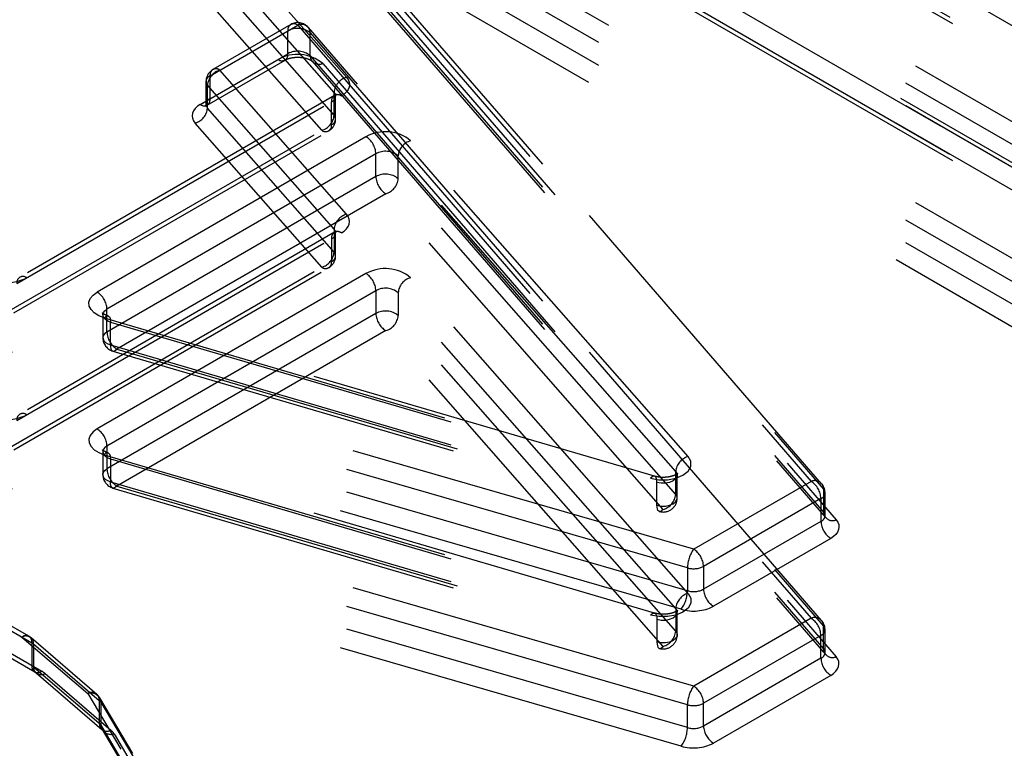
# Model space of a CAD drawing. Header units: inches. Extents: x 1907 to 2452, y -210 to -54.
# Tile 364 of 656: x 1990.8 to 1991.078, y -188.267 to -188.062. Entities that reach past the tile are written whole.
import ezdxf

# ---------------------------------------------------------------- set-up
doc = ezdxf.new("R2010")
doc.units = ezdxf.units.IN
doc.header["$LTSCALE"] = 0.5
doc.header["$MEASUREMENT"] = 0
doc.linetypes.add('HIDDEN', pattern=[0.22499999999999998, 0.15, -0.075])
doc.layers.add('SID-M-H', color=4, linetype='HIDDEN')

msp = doc.modelspace()

# ---------------------------------------------------------------- linework, layer by layer
at = {"layer": 'SID-M-H'}
for p, q in [((1991.139584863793, -188.1248197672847), (1990.9224418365, -187.9994657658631)), ((1991.136800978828, -188.1296415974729), (1990.919657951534, -188.0042875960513)), ((1990.973144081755, -188.0030219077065), (1991.136208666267, -188.0971576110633)), ((1991.135393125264, -188.0953550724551), (1990.975112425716, -188.0028269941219)), ((1991.136800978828, -188.1360710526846), (1990.919657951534, -188.010717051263)), ((1990.97592796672, -188.0110589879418), (1991.138992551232, -188.1051946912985)), ((1990.976743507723, -188.0128615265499), (1991.137024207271, -188.1053896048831)), ((1991.134017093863, -188.1408928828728), (1990.916874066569, -188.0155388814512)), ((1990.878677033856, -188.0247306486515), (1991.023439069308, -188.1918693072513)), ((1991.02641502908, -188.1925064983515), (1990.881652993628, -188.0253678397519)), ((1990.882198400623, -188.0269289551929), (1991.026960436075, -188.1940676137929)), ((1990.882198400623, -188.0333584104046), (1991.026960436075, -188.2004970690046)), ((1990.882743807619, -188.0349195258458), (1991.027505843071, -188.2020581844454)), ((1990.89243671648, -188.0780053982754), (1990.856720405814, -188.0374059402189)), ((1990.88571976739, -188.0355567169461), (1991.030481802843, -188.202695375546)), ((1991.139584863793, -188.1633964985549), (1990.9224418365, -188.0380424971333)), ((1990.888926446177, -188.0822492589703), (1990.85321013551, -188.0416498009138)), ((1991.136800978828, -188.1682183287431), (1990.919657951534, -188.0428643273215)), ((1990.973144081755, -188.0415986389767), (1991.136208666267, -188.1357343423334)), ((1991.135393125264, -188.1339318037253), (1990.975112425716, -188.0414037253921)), ((1990.888926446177, -188.088678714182), (1990.85321013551, -188.0480792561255)), ((1991.136800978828, -188.1746477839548), (1990.919657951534, -188.0492937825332)), ((1990.97592796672, -188.0496357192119), (1991.138992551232, -188.1437714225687)), ((1990.976743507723, -188.0514382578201), (1991.137024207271, -188.1439663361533)), ((1990.885416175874, -188.0929225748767), (1990.849699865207, -188.0523231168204)), ((1991.134017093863, -188.179469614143), (1990.916874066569, -188.0541156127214)), ((1990.853936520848, -188.0775902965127), (1990.878677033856, -188.0633073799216)), ((1990.876708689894, -188.063112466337), (1990.854752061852, -188.0757877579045)), ((1990.87589314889, -188.0713444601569), (1990.87589314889, -188.0649150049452)), ((1990.878677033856, -188.0633073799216), (1991.023439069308, -188.2304460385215)), ((1991.02641502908, -188.231083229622), (1990.881652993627, -188.0639445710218)), ((1990.882198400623, -188.065505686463), (1991.026960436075, -188.2326443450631)), ((1990.882198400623, -188.0719351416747), (1990.882198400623, -188.065505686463)), ((1990.851152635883, -188.0856273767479), (1990.87589314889, -188.0713444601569)), ((1990.853120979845, -188.0858222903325), (1990.875077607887, -188.073146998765)), ((1990.882198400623, -188.0719351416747), (1991.026960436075, -188.2390738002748)), ((1990.882743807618, -188.0734962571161), (1991.02750584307, -188.2406349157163)), ((1990.882791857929, -188.0735498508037), (1990.882743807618, -188.0734962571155)), ((1990.882802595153, -188.0735613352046), (1990.882791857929, -188.0735498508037)), ((1990.88571976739, -188.0741334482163), (1991.030481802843, -188.2412721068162)), ((1990.89243671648, -188.1165821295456), (1990.856720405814, -188.0759826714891)), ((1990.85278339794, -188.079197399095), (1990.85278339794, -188.0856268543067)), ((1990.853936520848, -188.0840197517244), (1990.853936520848, -188.0775902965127)), ((1990.89243671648, -188.0780053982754), (1990.892907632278, -188.0786640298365)), ((1990.892907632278, -188.0786640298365), (1990.893194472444, -188.079357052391)), ((1990.893194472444, -188.079357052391), (1990.89329018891, -188.0800674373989)), ((1990.888926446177, -188.1208259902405), (1990.85321013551, -188.080226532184)), ((1990.85321013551, -188.0866559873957), (1990.85321013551, -188.080226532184)), ((1990.888926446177, -188.088678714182), (1990.888926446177, -188.0822492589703)), ((1990.892430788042, -188.0821286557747), (1990.891785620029, -188.082736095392)), ((1990.892903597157, -188.0814704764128), (1990.892430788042, -188.0821286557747)), ((1990.893192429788, -188.0807777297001), (1990.892903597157, -188.0814704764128)), ((1990.89329018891, -188.0800674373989), (1990.893192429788, -188.0807777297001)), ((1990.799443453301, -188.1361235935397), (1990.890983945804, -188.0832778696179)), ((1990.889015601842, -188.0830829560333), (1990.800258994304, -188.1343210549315)), ((1990.888200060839, -188.0913149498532), (1990.888200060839, -188.0848854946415)), ((1990.889353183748, -188.0897078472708), (1990.889353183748, -188.0832783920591)), ((1990.889397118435, -188.0832875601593), (1990.889411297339, -188.0828986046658)), ((1990.891785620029, -188.082736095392), (1990.890983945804, -188.0832778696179)), ((1990.84923298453, -188.0874347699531), (1990.8489441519, -188.0881275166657)), ((1990.849705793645, -188.0867765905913), (1990.84923298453, -188.0874347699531)), ((1990.850350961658, -188.0861691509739), (1990.849705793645, -188.0867765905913)), ((1990.851152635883, -188.0856273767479), (1990.850350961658, -188.0861691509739)), ((1990.888926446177, -188.1272554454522), (1990.85321013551, -188.0866559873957)), ((1990.8489441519, -188.0881275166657), (1990.848846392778, -188.088837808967)), ((1990.848846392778, -188.088837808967), (1990.848942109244, -188.0895481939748)), ((1990.848942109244, -188.0895481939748), (1990.849228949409, -188.0902412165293)), ((1990.849228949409, -188.0902412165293), (1990.849699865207, -188.0908998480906)), ((1990.796659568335, -188.1441606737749), (1990.888200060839, -188.0913149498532)), ((1990.798627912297, -188.1443555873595), (1990.887384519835, -188.0931174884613)), ((1990.885416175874, -188.1314993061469), (1990.849699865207, -188.0908998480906)), ((1990.897913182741, -188.0947332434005), (1990.822070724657, -188.1385161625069)), ((1990.988764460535, -188.1848523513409), (1990.910501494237, -188.0958891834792)), ((1990.900697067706, -188.0995550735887), (1990.824854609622, -188.1433379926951)), ((1990.900697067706, -188.1059845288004), (1990.900697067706, -188.0995550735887)), ((1990.985254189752, -188.1890962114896), (1990.906991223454, -188.1001330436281)), ((1990.906991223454, -188.1065624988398), (1990.906991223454, -188.1001330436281)), ((1990.900697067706, -188.1059845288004), (1990.824854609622, -188.1497674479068)), ((1990.985254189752, -188.1955256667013), (1990.906991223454, -188.1065624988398)), ((1990.903480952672, -188.1108063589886), (1990.827638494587, -188.1545892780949)), ((1990.981743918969, -188.1997695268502), (1990.903480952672, -188.1108063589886)), ((1990.892907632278, -188.1172407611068), (1990.89243671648, -188.1165821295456)), ((1990.893194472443, -188.1179337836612), (1990.892907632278, -188.1172407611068)), ((1990.893290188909, -188.1186441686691), (1990.893194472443, -188.1179337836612)), ((1990.888926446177, -188.1208259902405), (1990.888926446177, -188.1272554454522)), ((1990.890983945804, -188.1218546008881), (1990.891785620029, -188.1213128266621)), ((1990.891785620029, -188.1213128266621), (1990.892430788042, -188.1207053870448)), ((1990.892430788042, -188.1207053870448), (1990.892903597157, -188.1200472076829)), ((1990.892903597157, -188.1200472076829), (1990.893192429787, -188.1193544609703)), ((1990.893192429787, -188.1193544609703), (1990.893290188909, -188.1186441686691)), ((1990.799443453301, -188.1747003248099), (1990.890983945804, -188.1218546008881)), ((1990.889015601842, -188.1216596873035), (1990.800258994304, -188.1728977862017)), ((1990.888200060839, -188.1234622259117), (1990.888200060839, -188.1298916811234)), ((1990.889353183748, -188.128284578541), (1990.889353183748, -188.1218551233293)), ((1990.889397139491, -188.1218637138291), (1990.889411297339, -188.121475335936)), ((1990.990333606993, -188.2109806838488), (1990.700809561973, -188.127411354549)), ((1990.796659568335, -188.1827374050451), (1990.888200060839, -188.1298916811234)), ((1990.798627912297, -188.1829323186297), (1990.887384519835, -188.1316942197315)), ((1990.988572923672, -188.2162282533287), (1990.699048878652, -188.1326589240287)), ((1990.897913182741, -188.1333099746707), (1990.822070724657, -188.1770928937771)), ((1990.988764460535, -188.223429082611), (1990.910501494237, -188.1344659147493)), ((1990.988572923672, -188.2226577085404), (1990.699048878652, -188.1390883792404)), ((1990.819788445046, -188.1413759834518), (1990.820149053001, -188.1403271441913)), ((1990.820149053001, -188.1403271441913), (1990.820924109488, -188.1393559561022)), ((1990.820924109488, -188.1393559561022), (1990.822070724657, -188.1385161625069)), ((1990.900697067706, -188.1381318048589), (1990.824854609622, -188.1819147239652)), ((1990.900697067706, -188.1381318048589), (1990.900697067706, -188.1445612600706)), ((1990.985254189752, -188.2276729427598), (1990.906991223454, -188.1387097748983)), ((1990.906991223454, -188.1387097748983), (1990.906991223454, -188.14513923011)), ((1990.819862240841, -188.1424444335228), (1990.819788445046, -188.1413759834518)), ((1990.820366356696, -188.1434733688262), (1990.819862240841, -188.1424444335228)), ((1990.821272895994, -188.1444058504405), (1990.820366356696, -188.1434733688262)), ((1990.824281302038, -188.1437578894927), (1990.824854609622, -188.1433379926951)), ((1990.824854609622, -188.1497674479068), (1990.824854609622, -188.1433379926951)), ((1990.986812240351, -188.2279052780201), (1990.697288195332, -188.1443359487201)), ((1990.822531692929, -188.1451902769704), (1990.821272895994, -188.1444058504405)), ((1990.824073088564, -188.1457832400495), (1990.822531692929, -188.1451902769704)), ((1990.823701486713, -188.1449450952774), (1990.823701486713, -188.1513745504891)), ((1990.823713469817, -188.1447679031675), (1990.823893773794, -188.1442434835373)), ((1990.823750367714, -188.145302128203), (1990.823713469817, -188.1447679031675)), ((1990.824002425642, -188.1458165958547), (1990.823750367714, -188.145302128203)), ((1990.823893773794, -188.1442434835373), (1990.824281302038, -188.1437578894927)), ((1990.824455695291, -188.1462828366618), (1990.824002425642, -188.1458165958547)), ((1990.824073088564, -188.1457832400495), (1990.824420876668, -188.1454496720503)), ((1990.824073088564, -188.1457832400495), (1990.978178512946, -188.1909634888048)), ((1990.824420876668, -188.1454496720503), (1990.824755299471, -188.1452524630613)), ((1990.825085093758, -188.1466750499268), (1990.824455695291, -188.1462828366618)), ((1990.824755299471, -188.1452524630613), (1990.825063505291, -188.1451991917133)), ((1990.900697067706, -188.1445612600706), (1990.824854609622, -188.188344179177)), ((1990.825063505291, -188.1451991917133), (1990.825333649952, -188.1452919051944)), ((1990.979286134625, -188.1904002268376), (1990.825180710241, -188.1452199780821)), ((1990.825333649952, -188.1452919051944), (1990.825555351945, -188.1455270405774)), ((1990.825555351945, -188.1455270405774), (1990.825720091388, -188.1458955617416)), ((1990.825720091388, -188.1458955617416), (1990.825821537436, -188.1463833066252)), ((1990.825821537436, -188.1463833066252), (1990.825855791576, -188.1469715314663)), ((1990.985254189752, -188.2341023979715), (1990.906991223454, -188.14513923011)), ((1990.825855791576, -188.1469715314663), (1990.825085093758, -188.1466750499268)), ((1990.825855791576, -188.1469715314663), (1990.979961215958, -188.1921517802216)), ((1990.825855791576, -188.153400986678), (1990.825855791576, -188.1469715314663)), ((1990.823893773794, -188.1506729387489), (1990.823713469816, -188.1511973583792)), ((1990.823713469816, -188.1511973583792), (1990.823750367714, -188.1517315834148)), ((1990.823750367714, -188.1517315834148), (1990.824002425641, -188.1522460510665)), ((1990.824281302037, -188.1501873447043), (1990.823893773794, -188.1506729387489)), ((1990.824854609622, -188.1497674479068), (1990.824281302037, -188.1501873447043)), ((1990.903480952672, -188.1493830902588), (1990.827638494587, -188.1931660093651)), ((1990.981743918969, -188.2383462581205), (1990.903480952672, -188.1493830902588)), ((1990.824002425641, -188.1522460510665), (1990.82445569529, -188.1527122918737)), ((1990.82445569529, -188.1527122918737), (1990.825085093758, -188.1531045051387)), ((1990.825085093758, -188.1531045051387), (1990.825855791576, -188.153400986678)), ((1990.825855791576, -188.153400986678), (1990.979961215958, -188.1985812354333)), ((1990.825855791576, -188.153400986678), (1990.825890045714, -188.1539892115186)), ((1990.825890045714, -188.1539892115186), (1990.825991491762, -188.1544769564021)), ((1990.825991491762, -188.1544769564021), (1990.826156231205, -188.1548454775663)), ((1990.827290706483, -188.1549228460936), (1990.827638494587, -188.1545892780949)), ((1990.827638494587, -188.1545892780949), (1990.981743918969, -188.1997695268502)), ((1990.826156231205, -188.1548454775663), (1990.826377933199, -188.1550806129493)), ((1990.826377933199, -188.1550806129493), (1990.82664807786, -188.1551733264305)), ((1990.826530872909, -188.1551525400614), (1990.980636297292, -188.2003327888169)), ((1990.82664807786, -188.1551733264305), (1990.82695628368, -188.1551200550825)), ((1990.82695628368, -188.1551200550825), (1990.827290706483, -188.1549228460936)), ((1990.990333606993, -188.249557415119), (1990.700809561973, -188.1659880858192)), ((1990.988572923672, -188.2548049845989), (1990.699048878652, -188.1712356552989)), ((1990.988572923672, -188.2612344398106), (1990.699048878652, -188.1776651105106)), ((1990.820149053, -188.1789038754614), (1990.819788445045, -188.179952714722)), ((1990.820924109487, -188.1779326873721), (1990.820149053, -188.1789038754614)), ((1990.822070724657, -188.1770928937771), (1990.820924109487, -188.1779326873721)), ((1990.819788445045, -188.179952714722), (1990.81986224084, -188.1810211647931)), ((1990.81986224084, -188.1810211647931), (1990.820366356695, -188.1820501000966)), ((1990.820366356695, -188.1820501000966), (1990.821272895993, -188.182982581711)), ((1990.824281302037, -188.1823346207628), (1990.823893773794, -188.1828202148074)), ((1990.824854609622, -188.1819147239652), (1990.824281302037, -188.1823346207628)), ((1990.824854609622, -188.1819147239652), (1990.824854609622, -188.188344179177)), ((1990.986812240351, -188.2664820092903), (1990.697288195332, -188.1829126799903)), ((1990.821272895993, -188.182982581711), (1990.822531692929, -188.1837670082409)), ((1990.822531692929, -188.1837670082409), (1990.824073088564, -188.1843599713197)), ((1990.823701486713, -188.1835218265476), (1990.823701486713, -188.1899512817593)), ((1990.823893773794, -188.1828202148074), (1990.823713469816, -188.1833446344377)), ((1990.823713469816, -188.1833446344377), (1990.823750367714, -188.1838788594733)), ((1990.823750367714, -188.1838788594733), (1990.824002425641, -188.184393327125)), ((1990.824002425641, -188.184393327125), (1990.82445569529, -188.1848595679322)), ((1990.824073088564, -188.1843599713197), (1990.978178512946, -188.2295402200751)), ((1990.82445569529, -188.1848595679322), (1990.825085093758, -188.1852517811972)), ((1990.825085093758, -188.1852517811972), (1990.825855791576, -188.1855482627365)), ((1990.825208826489, -188.1838057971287), (1990.825180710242, -188.1837967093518)), ((1990.979286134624, -188.2289769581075), (1990.825180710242, -188.1837967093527)), ((1990.989522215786, -188.1862040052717), (1990.988764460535, -188.1848523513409)), ((1990.825855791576, -188.1855482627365), (1990.979961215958, -188.2307285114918)), ((1990.825855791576, -188.1855482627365), (1990.825855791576, -188.1919777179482)), ((1990.988758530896, -188.1889756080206), (1990.989520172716, -188.1876246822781)), ((1990.989520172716, -188.1876246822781), (1990.989522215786, -188.1862040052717)), ((1990.823713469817, -188.1897740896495), (1990.823893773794, -188.1892496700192)), ((1990.823750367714, -188.1903083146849), (1990.823713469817, -188.1897740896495)), ((1990.824002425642, -188.1908227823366), (1990.823750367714, -188.1903083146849)), ((1990.823893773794, -188.1892496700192), (1990.824281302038, -188.1887640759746)), ((1990.824455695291, -188.1912890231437), (1990.824002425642, -188.1908227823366)), ((1990.824281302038, -188.1887640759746), (1990.824854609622, -188.188344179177)), ((1990.97852630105, -188.1906299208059), (1990.978178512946, -188.1909634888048)), ((1990.978860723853, -188.1904327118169), (1990.97852630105, -188.1906299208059)), ((1990.979168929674, -188.190379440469), (1990.978860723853, -188.1904327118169)), ((1990.979439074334, -188.1904721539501), (1990.979168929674, -188.190379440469)), ((1990.979660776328, -188.1907072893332), (1990.979439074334, -188.1904721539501)), ((1990.979825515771, -188.1910758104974), (1990.979660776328, -188.1907072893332)), ((1990.985632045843, -188.1904823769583), (1990.985251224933, -188.1911578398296)), ((1990.985254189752, -188.1955256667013), (1990.985254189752, -188.1890962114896)), ((1990.985254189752, -188.1890962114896), (1990.985633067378, -188.1897720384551)), ((1990.985320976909, -188.1909600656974), (1990.987311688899, -188.1901248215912)), ((1990.985633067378, -188.1897720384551), (1990.985632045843, -188.1904823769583)), ((1990.985680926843, -188.1965547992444), (1990.985680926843, -188.1901253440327)), ((1990.985724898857, -188.1901334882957), (1990.985739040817, -188.1897455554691)), ((1990.987311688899, -188.1901248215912), (1990.988758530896, -188.1889756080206)), ((1990.825085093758, -188.1916812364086), (1990.824455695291, -188.1912890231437)), ((1990.825855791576, -188.1919777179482), (1990.825085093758, -188.1916812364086)), ((1990.825855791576, -188.1919777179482), (1990.979961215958, -188.2371579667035)), ((1990.825890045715, -188.1925659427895), (1990.825855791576, -188.1919777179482)), ((1990.825991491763, -188.1930536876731), (1990.825890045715, -188.1925659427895)), ((1990.826156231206, -188.1934222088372), (1990.825991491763, -188.1930536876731)), ((1990.826377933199, -188.1936573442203), (1990.826156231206, -188.1934222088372)), ((1990.827290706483, -188.1934995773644), (1990.82695628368, -188.1936967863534)), ((1990.827638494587, -188.1931660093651), (1990.827290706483, -188.1934995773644)), ((1990.827638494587, -188.1931660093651), (1990.981743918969, -188.2383462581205)), ((1990.978178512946, -188.1909634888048), (1990.980519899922, -188.1914009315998)), ((1990.979926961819, -188.191563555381), (1990.979825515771, -188.1910758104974)), ((1990.979961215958, -188.1921517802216), (1990.979926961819, -188.191563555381)), ((1990.979961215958, -188.1985812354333), (1990.979961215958, -188.1921517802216)), ((1990.981131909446, -188.1923705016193), (1990.979961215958, -188.1921517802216)), ((1990.980519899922, -188.1914009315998), (1990.982980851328, -188.1913997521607)), ((1990.982362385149, -188.1923699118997), (1990.981131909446, -188.1923705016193)), ((1990.983532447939, -188.192150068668), (1990.982362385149, -188.1923699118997)), ((1990.982980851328, -188.1913997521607), (1990.985320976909, -188.1909600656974)), ((1990.984527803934, -188.1917324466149), (1990.983532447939, -188.192150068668)), ((1990.985251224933, -188.1911578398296), (1990.984527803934, -188.1917324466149)), ((1991.023439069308, -188.1918693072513), (1990.990333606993, -188.2109806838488)), ((1990.73034736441, -188.1949929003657), (1990.803669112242, -188.2373211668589)), ((1990.802853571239, -188.2355186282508), (1990.732315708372, -188.1947979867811)), ((1990.82664807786, -188.1937500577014), (1990.826377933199, -188.1936573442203)), ((1990.826530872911, -188.1937292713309), (1990.980636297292, -188.2389095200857)), ((1990.82695628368, -188.1936967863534), (1990.82664807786, -188.1937500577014)), ((1990.985633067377, -188.1962014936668), (1990.985254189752, -188.1955256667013)), ((1990.985632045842, -188.19691183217), (1990.985633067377, -188.1962014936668)), ((1991.026960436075, -188.1940676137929), (1991.026960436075, -188.2004970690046)), ((1991.027376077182, -188.2015134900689), (1991.027376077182, -188.1950840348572)), ((1990.979995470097, -188.1991694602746), (1990.979961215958, -188.1985812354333)), ((1990.979961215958, -188.1985812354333), (1990.981131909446, -188.1987999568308)), ((1990.981131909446, -188.1987999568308), (1990.982362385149, -188.1987993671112)), ((1990.982362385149, -188.1987993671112), (1990.983532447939, -188.1985795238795)), ((1990.983532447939, -188.1985795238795), (1990.984527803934, -188.1981619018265)), ((1990.984527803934, -188.1981619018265), (1990.985251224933, -188.1975872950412)), ((1990.985251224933, -188.1975872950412), (1990.985632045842, -188.19691183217)), ((1991.026222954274, -188.1966911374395), (1990.993117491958, -188.215802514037)), ((1991.026222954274, -188.1966911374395), (1991.026222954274, -188.2031205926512)), ((1990.980096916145, -188.1996572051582), (1990.979995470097, -188.1991694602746)), ((1990.980261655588, -188.2000257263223), (1990.980096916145, -188.1996572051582)), ((1990.980483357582, -188.2002608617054), (1990.980261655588, -188.2000257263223)), ((1990.980753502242, -188.2003535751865), (1990.980483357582, -188.2002608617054)), ((1990.981061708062, -188.2003003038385), (1990.980753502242, -188.2003535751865)), ((1990.981396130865, -188.2001030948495), (1990.981061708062, -188.2003003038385)), ((1990.981743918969, -188.1997695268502), (1990.981396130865, -188.2001030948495)), ((1990.733131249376, -188.2030299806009), (1990.806452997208, -188.2453582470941)), ((1991.026222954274, -188.2031205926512), (1990.993117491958, -188.2222319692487)), ((1991.030481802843, -188.202695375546), (1991.030943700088, -188.2033523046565)), ((1991.030943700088, -188.2033523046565), (1991.031223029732, -188.2040427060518)), ((1991.031223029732, -188.2040427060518), (1991.031312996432, -188.204749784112)), ((1990.733946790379, -188.2048325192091), (1990.804484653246, -188.2455531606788)), ((1991.029804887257, -188.207403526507), (1991.029006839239, -188.2079424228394)), ((1991.030448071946, -188.2067995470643), (1991.029804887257, -188.207403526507)), ((1991.030920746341, -188.2061451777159), (1991.030448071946, -188.2067995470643)), ((1991.031211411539, -188.2054563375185), (1991.030920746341, -188.2061451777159)), ((1991.031312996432, -188.204749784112), (1991.031211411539, -188.2054563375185)), ((1991.029006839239, -188.2079424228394), (1990.995901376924, -188.2270537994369)), ((1990.993117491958, -188.215802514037), (1990.993117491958, -188.2222319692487)), ((1990.988572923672, -188.2162282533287), (1990.988572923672, -188.2226577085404)), ((1990.988764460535, -188.223429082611), (1990.989522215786, -188.2247807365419)), ((1990.989520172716, -188.2262014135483), (1990.988758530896, -188.2275523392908)), ((1990.989522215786, -188.2247807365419), (1990.989520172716, -188.2262014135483)), ((1990.978178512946, -188.2295402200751), (1990.97852630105, -188.2292066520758)), ((1990.980519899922, -188.2299776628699), (1990.978178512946, -188.2295402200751)), ((1990.97852630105, -188.2292066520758), (1990.978860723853, -188.2290094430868)), ((1990.978860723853, -188.2290094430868), (1990.979168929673, -188.2289561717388)), ((1990.979168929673, -188.2289561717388), (1990.979439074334, -188.2290488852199)), ((1990.979439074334, -188.2290488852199), (1990.979660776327, -188.229284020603)), ((1990.979660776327, -188.229284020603), (1990.97982551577, -188.2296525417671)), ((1990.97982551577, -188.2296525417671), (1990.979926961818, -188.2301402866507)), ((1990.985320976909, -188.2295367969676), (1990.982980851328, -188.2299764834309)), ((1990.985251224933, -188.2297345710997), (1990.985632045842, -188.2290591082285)), ((1990.985254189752, -188.2276729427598), (1990.985254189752, -188.2341023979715)), ((1990.985633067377, -188.2283487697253), (1990.985254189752, -188.2276729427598)), ((1990.987311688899, -188.2287015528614), (1990.985320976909, -188.2295367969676)), ((1990.985632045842, -188.2290591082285), (1990.985633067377, -188.2283487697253)), ((1990.985680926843, -188.2351315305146), (1990.985680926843, -188.2287020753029)), ((1990.985725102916, -188.2287046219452), (1990.985739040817, -188.2283222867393)), ((1990.988758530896, -188.2275523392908), (1990.987311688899, -188.2287015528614)), ((1990.979926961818, -188.2301402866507), (1990.979961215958, -188.2307285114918)), ((1990.979961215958, -188.2307285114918), (1990.979961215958, -188.2371579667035)), ((1990.979961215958, -188.2307285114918), (1990.981131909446, -188.2309472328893)), ((1990.982980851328, -188.2299764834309), (1990.980519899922, -188.2299776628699)), ((1990.981131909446, -188.2309472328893), (1990.982362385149, -188.2309466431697)), ((1990.982362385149, -188.2309466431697), (1990.983532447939, -188.2307267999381)), ((1990.983532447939, -188.2307267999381), (1990.984527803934, -188.2303091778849)), ((1990.984527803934, -188.2303091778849), (1990.985251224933, -188.2297345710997)), ((1991.023439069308, -188.2304460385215), (1990.990333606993, -188.249557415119)), ((1990.985254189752, -188.2341023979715), (1990.985633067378, -188.234778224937)), ((1990.985633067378, -188.234778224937), (1990.985632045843, -188.2354885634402)), ((1991.026960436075, -188.2390738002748), (1991.026960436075, -188.2326443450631)), ((1991.027376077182, -188.240090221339), (1991.027376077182, -188.2336607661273)), ((1990.800885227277, -188.2357135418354), (1990.81943561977, -188.2516382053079)), ((1990.822000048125, -188.2518656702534), (1990.803449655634, -188.235941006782)), ((1990.803669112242, -188.2373211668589), (1990.803669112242, -188.2437506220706)), ((1990.804152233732, -188.2376599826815), (1990.822702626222, -188.2535846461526)), ((1990.804152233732, -188.2376599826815), (1990.804152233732, -188.2440894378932)), ((1990.979961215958, -188.2371579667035), (1990.979995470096, -188.2377461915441)), ((1990.981131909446, -188.2373766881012), (1990.979961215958, -188.2371579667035)), ((1990.979995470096, -188.2377461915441), (1990.980096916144, -188.2382339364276)), ((1990.982362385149, -188.2373760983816), (1990.981131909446, -188.2373766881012)), ((1990.983532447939, -188.2371562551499), (1990.982362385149, -188.2373760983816)), ((1990.984527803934, -188.2367386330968), (1990.983532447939, -188.2371562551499)), ((1990.985251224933, -188.2361640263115), (1990.984527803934, -188.2367386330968)), ((1990.985632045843, -188.2354885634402), (1990.985251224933, -188.2361640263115)), ((1991.026222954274, -188.2352678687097), (1990.993117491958, -188.2543792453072)), ((1991.026222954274, -188.2416973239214), (1991.026222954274, -188.2352678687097)), ((1990.980096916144, -188.2382339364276), (1990.980261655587, -188.2386024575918)), ((1990.980261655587, -188.2386024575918), (1990.980483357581, -188.2388375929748)), ((1990.980483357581, -188.2388375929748), (1990.980753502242, -188.238930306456)), ((1990.980753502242, -188.238930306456), (1990.981061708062, -188.238877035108)), ((1990.981061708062, -188.238877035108), (1990.981396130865, -188.2386798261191)), ((1990.981396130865, -188.2386798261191), (1990.981743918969, -188.2383462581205)), ((1991.026222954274, -188.2416973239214), (1990.993117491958, -188.2608087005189)), ((1991.030943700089, -188.2419290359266), (1991.030481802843, -188.2412721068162)), ((1991.031223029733, -188.242619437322), (1991.030943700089, -188.2419290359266)), ((1991.03121141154, -188.2440330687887), (1991.031312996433, -188.2433265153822)), ((1991.031312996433, -188.2433265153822), (1991.031223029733, -188.242619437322)), ((1990.804152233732, -188.2440894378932), (1990.822702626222, -188.2600141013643)), ((1990.804854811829, -188.2458084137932), (1990.804914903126, -188.2458577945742)), ((1990.804854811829, -188.2458084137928), (1990.82340520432, -188.2617330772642)), ((1990.807419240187, -188.2460358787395), (1990.825969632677, -188.2619605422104)), ((1991.029006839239, -188.2465191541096), (1991.029804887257, -188.2459802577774)), ((1991.029804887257, -188.2459802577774), (1991.030448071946, -188.2453762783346)), ((1991.030448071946, -188.2453762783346), (1991.030920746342, -188.2447219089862)), ((1991.030920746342, -188.2447219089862), (1991.03121141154, -188.2440330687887)), ((1991.029006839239, -188.2465191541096), (1990.995901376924, -188.2656305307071)), ((1990.81943561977, -188.2516382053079), (1990.828736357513, -188.2673074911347)), ((1990.822702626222, -188.2535846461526), (1990.822702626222, -188.2600141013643)), ((1990.832121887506, -188.2685126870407), (1990.822821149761, -188.2528434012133)), ((1990.823160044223, -188.2541161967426), (1990.832460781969, -188.2697854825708)), ((1990.823160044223, -188.2541161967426), (1990.823160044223, -188.2605456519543)), ((1990.993117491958, -188.2608087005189), (1990.993117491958, -188.2543792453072)), ((1990.988572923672, -188.2612344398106), (1990.988572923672, -188.2548049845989)), ((1990.823160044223, -188.2605456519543), (1990.832460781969, -188.2762149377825)), ((1990.823455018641, -188.2617411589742), (1990.823498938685, -188.261818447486)), ((1990.823498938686, -188.2618184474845), (1990.83279967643, -188.2774877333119)), ((1990.826884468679, -188.2630236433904), (1990.836185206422, -188.2786929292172))]:
    msp.add_line(p, q, dxfattribs=at)
for centre, radius, start, end in [((1990.877590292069, -188.0646397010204), 0.001719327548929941, 50.79671476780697, 189.214036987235), ((1990.878677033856, -188.0665221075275), 0.00393700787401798, 40.89647212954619, 119.9973117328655), ((1990.879709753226, -188.065572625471), 0.002489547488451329, 1.54075587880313, 114.5081151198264), ((1990.878615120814, -188.0698073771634), 0.005598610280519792, 50.20592650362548, 119.0902752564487), ((1990.874196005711, -188.0716197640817), 0.001719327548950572, 230.7967147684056, 9.214036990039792), ((1990.878615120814, -188.0762368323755), 0.005598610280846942, 50.20592650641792, 119.0902752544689), ((1990.878553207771, -188.0827368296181), 0.01119722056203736, 50.20592650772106, 119.0902752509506), ((1990.884539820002, -188.0719929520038), 0.002342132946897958, 178.5856378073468, 219.9301339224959), ((1990.884724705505, -188.071483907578), 0.002830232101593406, 227.2238956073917, 290.5841775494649), ((1990.856720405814, -188.079197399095), 0.003937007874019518, 119.9973117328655, 180), ((1990.85803012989, -188.0806396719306), 0.004837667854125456, 105.7079845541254, 175.1009385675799), ((1990.855633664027, -188.0773149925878), 0.001719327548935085, 50.79671476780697, 189.21403698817), ((1990.85447917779, -188.0791580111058), 0.001658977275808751, 109.0930515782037, 220.0970478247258), ((1990.893746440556, -188.0826623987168), 0.004837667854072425, 105.7079845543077, 175.1009385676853), ((1990.887657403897, -188.0833177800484), 0.001658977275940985, 289.0930516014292, 40.0970478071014), ((1990.852239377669, -188.0842950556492), 0.00171932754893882, 230.7967147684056, 9.214036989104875), ((1990.854479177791, -188.0855874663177), 0.001658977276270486, 109.0930516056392, 220.0970477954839), ((1990.889897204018, -188.0846101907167), 0.001719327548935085, 50.79671475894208, 189.21403698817), ((1990.848390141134, -188.0862428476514), 0.004837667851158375, 285.7079845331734, 355.1009385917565), ((1990.8841064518, -188.0882655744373), 0.004837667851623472, 285.7079845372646, 355.1009385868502), ((1990.885416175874, -188.0897078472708), 0.003937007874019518, 299.9973117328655, 0), ((1990.887657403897, -188.0897472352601), 0.001658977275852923, 289.0930515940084, 40.09704781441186), ((1990.88650291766, -188.091590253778), 0.001719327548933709, 230.7967147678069, 9.214036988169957), ((1990.903359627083, -188.1045428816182), 0.0112201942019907, 50.46726048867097, 119.0396292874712), ((1990.894652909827, -188.0998301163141), 0.006050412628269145, 2.605478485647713, 57.39452165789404), ((1990.911811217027, -188.1005461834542), 0.004837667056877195, 105.7079713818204, 175.1009368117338), ((1990.903420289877, -188.104459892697), 0.005610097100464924, 50.46726048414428, 119.0396292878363), ((1990.903420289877, -188.1108893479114), 0.005610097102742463, 50.46726050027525, 119.0396292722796), ((1990.906741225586, -188.1057094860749), 0.006050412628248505, 182.6054784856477, 237.394521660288), ((1990.902171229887, -188.1061493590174), 0.004837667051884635, 285.7079713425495, 355.1009368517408), ((1990.893746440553, -188.1212391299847), 0.004837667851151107, 105.7079845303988, 175.1009385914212), ((1990.887657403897, -188.1218945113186), 0.001658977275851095, 289.0930515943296, 40.09704781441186), ((1990.889897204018, -188.1231869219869), 0.001719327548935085, 50.79671475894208, 189.21403698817), ((1990.884106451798, -188.1268423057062), 0.004837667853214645, 285.7079845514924, 355.1009385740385), ((1990.885416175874, -188.128284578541), 0.003937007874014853, 299.9973117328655, 0), ((1990.887657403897, -188.1283239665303), 0.001658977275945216, 289.0930516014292, 40.0970478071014), ((1990.88650291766, -188.1301669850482), 0.001719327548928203, 230.7967147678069, 9.214036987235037), ((1990.903359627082, -188.1431196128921), 0.01122019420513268, 50.46726049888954, 119.0396292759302), ((1990.79661409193, -188.123537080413), 0.01233063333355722, 253.4135128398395, 297.0795883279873), ((1990.80114059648, -188.1358482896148), 0.001719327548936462, 50.79671476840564, 189.2140369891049), ((1990.894652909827, -188.1384068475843), 0.006050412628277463, 2.605478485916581, 57.39452165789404), ((1990.911811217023, -188.1391229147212), 0.00483766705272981, 105.7079713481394, 175.1009368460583), ((1990.903420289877, -188.1430366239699), 0.005610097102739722, 50.46726050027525, 119.0396292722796), ((1990.818810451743, -188.1436130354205), 0.006050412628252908, 2.605478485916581, 57.39452166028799), ((1990.903420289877, -188.1494660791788), 0.005610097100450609, 50.46726048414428, 119.0396292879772), ((1990.906741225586, -188.1442862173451), 0.006050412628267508, 182.6054784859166, 237.3945216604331), ((1990.902171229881, -188.1447260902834), 0.004837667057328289, 285.7079713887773, 355.1009368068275), ((1990.827638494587, -188.1513745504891), 0.003937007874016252, 180, 253.6600480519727), ((1990.830898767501, -188.1494924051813), 0.006050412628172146, 182.6054784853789, 237.3945216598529), ((1990.796614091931, -188.1621138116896), 0.01233063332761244, 253.4135128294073, 297.0795883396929), ((1990.80114059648, -188.1744250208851), 0.001719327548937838, 50.79671476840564, 189.2140369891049), ((1990.818810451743, -188.1821897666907), 0.006050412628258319, 2.605478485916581, 57.39452166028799), ((1990.825062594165, -188.1849351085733), 0.001144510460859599, 84.07639854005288, 149.8332617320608), ((1990.824240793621, -188.185156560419), 0.001661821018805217, 346.3667171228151, 54.37248945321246), ((1990.99007418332, -188.189509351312), 0.004837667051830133, 105.7079713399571, 175.1009368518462), ((1990.827638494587, -188.1899512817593), 0.003937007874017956, 180, 253.6600480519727), ((1990.830898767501, -188.1880691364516), 0.006050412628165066, 182.6054784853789, 237.3945216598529), ((1991.024471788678, -188.1941345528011), 0.002489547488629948, 1.540755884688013, 114.5081151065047), ((1991.020178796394, -188.1969661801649), 0.006050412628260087, 2.605478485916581, 57.39452166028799), ((1991.023439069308, -188.1950840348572), 0.003937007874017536, 0, 40.89647212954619), ((1990.98043419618, -188.1951125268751), 0.004837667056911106, 285.7079713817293, 355.1009368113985), ((1991.025679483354, -188.1951229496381), 0.001659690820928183, 289.1142622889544, 39.48401476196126), ((1990.981743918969, -188.1965547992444), 0.003937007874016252, 253.6600480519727, 0), ((1991.025679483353, -188.2015524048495), 0.001659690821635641, 289.1142623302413, 39.48401472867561), ((1991.029449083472, -188.2004301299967), 0.002489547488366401, 181.5407558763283, 294.5081151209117), ((1991.032267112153, -188.2028455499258), 0.006050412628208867, 182.6054784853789, 237.3945216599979), ((1990.997591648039, -188.2163350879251), 0.009019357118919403, 143.5830514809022, 179.3213136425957), ((1990.987073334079, -188.2160775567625), 0.006050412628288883, 2.605478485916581, 57.39452166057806), ((1990.990311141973, -188.2103144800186), 0.00616393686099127, 253.6205079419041, 297.0832939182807), ((1990.990074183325, -188.2280860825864), 0.004837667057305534, 105.7079713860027, 175.1009368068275), ((1990.979554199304, -188.2225508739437), 0.009019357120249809, 323.583051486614, 359.3213136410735), ((1990.990311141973, -188.2167439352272), 0.006163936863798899, 253.6205079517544, 297.0832939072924), ((1990.999161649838, -188.2219569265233), 0.006050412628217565, 182.6054784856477, 237.394521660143), ((1990.990288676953, -188.216077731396), 0.01232787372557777, 253.6205079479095, 297.0832939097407), ((1991.024471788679, -188.2327112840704), 0.00248954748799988, 1.540755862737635, 114.5081151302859), ((1991.020178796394, -188.2355429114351), 0.006050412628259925, 2.605478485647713, 57.39452166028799), ((1991.023439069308, -188.2336607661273), 0.003937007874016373, 0, 40.89647212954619), ((1990.981743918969, -188.2351315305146), 0.003937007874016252, 253.6600480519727, 0), ((1990.980434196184, -188.2336892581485), 0.004837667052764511, 285.7079713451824, 355.1009368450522), ((1991.025679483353, -188.2336996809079), 0.001659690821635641, 289.1142623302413, 39.48401472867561), ((1990.801971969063, -188.2370458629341), 0.001719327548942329, 350.7859630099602, 129.2032852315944), ((1990.801978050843, -188.2375942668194), 0.002175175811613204, 358.2687309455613, 120.1593743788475), ((1990.800885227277, -188.2389282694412), 0.003937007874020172, 49.35541863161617, 60.00268826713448), ((1990.80208841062, -188.2400889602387), 0.003187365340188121, 49.64652765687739, 60.26908105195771), ((1991.025679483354, -188.24012913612), 0.001659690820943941, 289.1142622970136, 39.48401476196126), ((1991.029449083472, -188.2390068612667), 0.002489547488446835, 181.5407558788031, 294.5081151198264), ((1991.032267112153, -188.241422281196), 0.006050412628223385, 182.6054784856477, 237.394521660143), ((1990.805366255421, -188.2440259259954), 0.001719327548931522, 170.785963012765, 309.2032852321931), ((1990.80208841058, -188.2465184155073), 0.003187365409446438, 49.64652777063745, 60.26908093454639), ((1990.806322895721, -188.2442053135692), 0.002173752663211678, 176.9443002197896, 227.5172336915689), ((1990.806322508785, -188.243760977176), 0.002525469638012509, 236.1263093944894, 295.7387437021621), ((1990.803291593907, -188.25089383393), 0.006374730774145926, 49.64652772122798, 60.26908095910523), ((1990.820528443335, -188.2535189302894), 0.00217517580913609, 358.2687309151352, 120.1593743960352), ((1990.820346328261, -188.2543073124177), 0.002820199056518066, 3.885725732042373, 108.8398169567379), ((1990.81943561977, -188.2548529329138), 0.003937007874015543, 30.6918798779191, 49.3554186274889), ((1990.997591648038, -188.2549118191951), 0.009019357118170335, 143.583051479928, 179.3213136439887), ((1990.987073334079, -188.2546542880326), 0.006050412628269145, 2.605478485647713, 57.39452166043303), ((1990.821310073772, -188.255245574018), 0.002167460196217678, 31.40339551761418, 50.02291307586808), ((1990.990311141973, -188.2488912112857), 0.006163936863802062, 253.6205079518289, 297.0832939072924), ((1990.824876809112, -188.2600798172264), 0.002175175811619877, 178.2687309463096, 300.1593743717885), ((1990.821310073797, -188.2616750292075), 0.002167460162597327, 31.4033953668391, 50.02291321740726), ((1990.82562091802, -188.2605726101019), 0.002461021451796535, 179.3723667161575, 208.3478072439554), ((1990.82604248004, -188.2600311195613), 0.003108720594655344, 215.095432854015, 285.7146934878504), ((1990.823184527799, -188.2652823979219), 0.004334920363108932, 31.40339544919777, 50.02291313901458), ((1990.979554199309, -188.2611276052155), 0.009019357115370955, 323.583051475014, 359.3213136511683), ((1990.990311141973, -188.2553206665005), 0.006163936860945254, 253.6205079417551, 297.0832939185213), ((1990.999161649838, -188.2605336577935), 0.006050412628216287, 182.6054784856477, 237.394521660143), ((1990.990288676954, -188.2546544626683), 0.01232787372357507, 253.6205079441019, 297.0832939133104)]:
    msp.add_arc(centre, radius, start, end, dxfattribs=at)
for points, knots in [([(1990.875077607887, -188.073146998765), (1990.87534813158, -188.0730116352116), (1990.875893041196, -188.0727389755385), (1990.87720905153, -188.0724173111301), (1990.878740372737, -188.0722989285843), (1990.88028722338, -188.0724375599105), (1990.881549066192, -188.0727775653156), (1990.882381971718, -188.0731786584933), (1990.882686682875, -188.0734324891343), (1990.882732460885, -188.0734835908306), (1990.882743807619, -188.0734962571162)], [0, 0, 0, 0, 0.1339530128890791, 0.2698184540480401, 0.4183920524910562, 0.5740001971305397, 0.712283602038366, 0.8380103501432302, 0.9598485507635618, 1, 1, 1, 1]), ([(1990.889457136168, -188.0827854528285), (1990.889467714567, -188.0827651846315), (1990.889505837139, -188.0826921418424), (1990.889318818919, -188.082903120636), (1990.889071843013, -188.0830495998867), (1990.889015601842, -188.0830829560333)], [0, 0, 0, 0, 0.2287498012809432, 0.8243714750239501, 0.9999999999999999, 0.9999999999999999, 0.9999999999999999, 0.9999999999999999]), ([(1990.852662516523, -188.0861615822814), (1990.852727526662, -188.0860954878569), (1990.852811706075, -188.08600990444), (1990.853063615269, -188.0858570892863), (1990.853120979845, -188.0858222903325)], [0, 0, 0, 0, 0.7722807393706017, 0.9999999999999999, 0.9999999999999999, 0.9999999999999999, 0.9999999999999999]), ([(1990.852739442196, -188.0856182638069), (1990.852737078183, -188.0857705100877), (1990.852732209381, -188.0860840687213), (1990.852697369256, -188.0861076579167), (1990.852679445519, -188.0861197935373)], [0, 0, 0, 0, 0.4855432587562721, 1, 1, 1, 1]), ([(1990.889457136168, -188.1213621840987), (1990.889467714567, -188.1213419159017), (1990.889505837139, -188.1212688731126), (1990.889318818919, -188.1214798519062), (1990.889071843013, -188.1216263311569), (1990.889015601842, -188.1216596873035)], [0, 0, 0, 0, 0.2287498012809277, 0.8243714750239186, 1, 1, 1, 1]), ([(1990.825180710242, -188.1452199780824), (1990.824832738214, -188.1450977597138), (1990.824166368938, -188.1448637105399), (1990.823623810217, -188.1444787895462), (1990.823509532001, -188.1443143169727), (1990.82369977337, -188.1445802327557), (1990.823666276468, -188.1448413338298), (1990.823653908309, -188.1449377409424)], [0, 0, 0, 0, 0.2119466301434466, 0.4058795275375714, 0.6186097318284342, 0.8591781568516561, 1, 1, 1, 1]), ([(1990.825180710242, -188.1837967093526), (1990.824832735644, -188.1836744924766), (1990.824166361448, -188.183440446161), (1990.823623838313, -188.1830555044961), (1990.823509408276, -188.1828911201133), (1990.823699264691, -188.1831553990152), (1990.823666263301, -188.1834143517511), (1990.823654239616, -188.1835086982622)], [0, 0, 0, 0, 0.2125708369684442, 0.4070748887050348, 0.6204316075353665, 0.8617085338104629, 1, 1, 1, 1]), ([(1990.985795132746, -188.1896156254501), (1990.985802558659, -188.1896009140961), (1990.985836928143, -188.1895328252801), (1990.985605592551, -188.1898027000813), (1990.984922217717, -188.1901701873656), (1990.983811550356, -188.1905420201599), (1990.982381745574, -188.1907530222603), (1990.980742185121, -188.1907394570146), (1990.979776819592, -188.1905145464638), (1990.979286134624, -188.1904002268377)], [0, 0, 0, 0, 0.03915862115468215, 0.1812385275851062, 0.3246596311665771, 0.47477014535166, 0.6400445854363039, 0.8170385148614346, 1, 1, 1, 1]), ([(1991.027505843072, -188.2020581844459), (1991.027455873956, -188.2020107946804), (1991.027385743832, -188.2019442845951), (1991.027412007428, -188.2016193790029), (1991.027419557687, -188.2015259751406)], [0, 0, 0, 0, 0.7125199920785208, 1, 1, 1, 1]), ([(1990.985794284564, -188.2281943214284), (1990.985802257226, -188.2281786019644), (1990.98583757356, -188.2281089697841), (1990.985605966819, -188.2283789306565), (1990.984922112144, -188.2287470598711), (1990.983811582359, -188.2291187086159), (1990.982381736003, -188.2293297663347), (1990.980742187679, -188.2293161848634), (1990.979776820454, -188.229091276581), (1990.979286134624, -188.2289769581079)], [0, 0, 0, 0, 0.04133284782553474, 0.1830912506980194, 0.3261878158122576, 0.4759586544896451, 0.6408591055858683, 0.8174525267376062, 1, 1, 1, 1]), ([(1991.027505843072, -188.240634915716), (1991.027455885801, -188.2405874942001), (1991.027385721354, -188.2405208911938), (1991.027412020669, -188.2401957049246), (1991.027419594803, -188.240102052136)], [0, 0, 0, 0, 0.712002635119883, 1, 1, 1, 1]), ([(1990.804479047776, -188.2455540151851), (1990.80449004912, -188.2455590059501), (1990.80470857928, -188.2456581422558), (1990.804783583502, -188.2457352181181), (1990.804854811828, -188.2458084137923)], [0, 0, 0, 0, 0.05034245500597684, 1, 1, 1, 1]), ([(1990.823362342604, -188.2617068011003), (1990.82342852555, -188.261766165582), (1990.823537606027, -188.2618640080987), (1990.823509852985, -188.2618313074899), (1990.823498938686, -188.2618184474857)], [0, 0, 0, 0, 0.6067350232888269, 1, 1, 1, 1])]:
    msp.add_open_spline(points, degree=3, knots=knots, dxfattribs=at)

doc.saveas('drawing.dxf')
